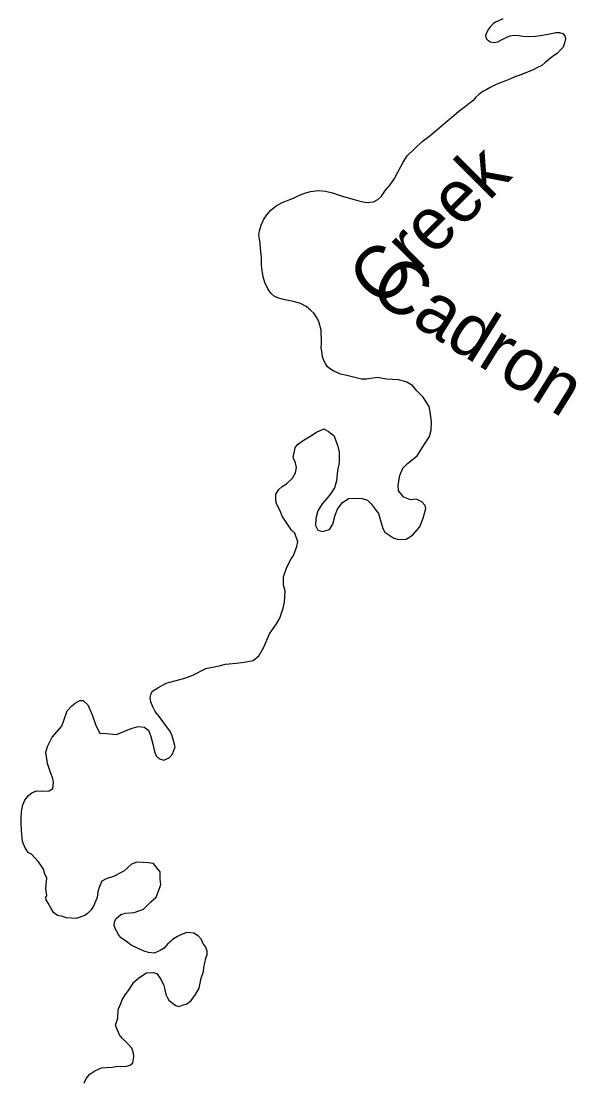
# Model space of a CAD drawing. Extents: x -83719 to 153526, y -11835 to 11446.
# Drawn here: x 1041.8 to 1228, y 837 to 1192.9 of the extents above; entities that cross this region are included whole.
import ezdxf

# ---------------------------------------------------------------- set-up
doc = ezdxf.new("R2010")
doc.units = 0
doc.layers.add('Level 2', color=7, linetype='Continuous')
doc.layers.add('Level 9', color=7, linetype='Continuous')

msp = doc.modelspace()

# ---------------------------------------------------------------- linework, layer by layer
at = {"layer": 'Level 2'}
for points in [[(1200.79, 1192.54), (1199.97, 1191.95), (1199.09, 1191.1), (1198.35, 1190.21), (1197.67, 1188.96), (1197.39, 1188.08), (1197.58, 1187.11), (1198.17, 1186.46), (1199.11, 1185.98), (1200.32, 1185.77), (1201.52, 1186), (1202.93, 1186.77), (1204.36, 1187.41), (1205.68, 1187.91), (1206.91, 1188.14), (1208.61, 1188.08), (1209.89, 1187.87), (1211.89, 1187.72), (1214.16, 1187.87), (1215.69, 1188.04), (1217.69, 1188.39), (1219.55, 1188.77), (1220.98, 1189.04), (1222.24, 1189.1), (1223.29, 1188.73), (1223.94, 1187.91), (1224.23, 1186.91), (1223.9, 1185.5), (1223.36, 1184.18), (1222.48, 1183.32), (1221.48, 1182.13), (1219.77, 1180.92), (1217.25, 1178.88), (1216.23, 1178.02), (1214.78, 1177.29), (1213.33, 1176.52), (1209.26, 1174.88), (1207.24, 1174.17), (1205.49, 1173.46), (1203.91, 1172.72), (1201.99, 1172.04), (1200.56, 1171.47), (1199.15, 1170.7), (1197.83, 1170), (1196.51, 1169.33), (1195.13, 1168.33), (1194.15, 1167.37), (1193.21, 1166.28), (1192.55, 1165.73), (1191.57, 1165.1)], [(1200.79, 1192.54), (1199.97, 1191.95), (1199.09, 1191.1), (1198.35, 1190.21), (1197.67, 1188.96), (1197.39, 1188.08), (1197.58, 1187.11), (1198.17, 1186.46), (1199.11, 1185.98), (1200.32, 1185.77), (1201.52, 1186), (1202.93, 1186.77), (1204.36, 1187.41), (1205.68, 1187.91), (1206.91, 1188.14), (1208.61, 1188.08), (1209.89, 1187.87), (1211.89, 1187.72), (1214.16, 1187.87), (1215.69, 1188.04), (1217.69, 1188.39), (1219.55, 1188.77), (1220.98, 1189.04), (1222.24, 1189.1), (1223.29, 1188.73), (1223.94, 1187.91), (1224.23, 1186.91), (1223.9, 1185.5), (1223.36, 1184.18), (1222.48, 1183.32), (1221.48, 1182.13), (1219.77, 1180.92), (1217.25, 1178.88), (1216.23, 1178.02), (1214.78, 1177.29), (1213.33, 1176.52), (1209.26, 1174.88), (1207.24, 1174.17), (1205.49, 1173.46), (1203.91, 1172.72), (1201.99, 1172.04), (1200.56, 1171.47), (1199.15, 1170.7), (1197.83, 1170), (1196.51, 1169.33), (1195.13, 1168.33), (1194.15, 1167.37), (1193.21, 1166.28), (1192.55, 1165.73), (1191.57, 1165.1)], [(1203.17, 1193.63), (1201.52, 1192.83), (1200.79, 1192.54)], [(1203.17, 1193.63), (1201.52, 1192.83), (1200.79, 1192.54)], [(1142.43, 1084.89), (1142.29, 1089.23), (1141.51, 1092.22), (1140.78, 1093.65), (1139.93, 1094.83), (1138.74, 1096.02), (1137.32, 1097.19), (1135.44, 1098.26), (1133.49, 1098.76), (1131.35, 1099.23), (1129.68, 1099.6), (1128.18, 1099.98), (1126.67, 1100.62), (1125.52, 1101.63), (1124.46, 1103.15), (1123.42, 1105.24), (1122.82, 1107.16), (1122.52, 1109.26), (1122.35, 1111.13), (1122.31, 1113.26), (1122.26, 1114.6), (1122.02, 1116.73), (1121.89, 1118.3), (1121.6, 1119.86), (1121.47, 1121.26), (1121.62, 1122.6), (1122.22, 1124.45), (1123.02, 1126.3), (1124.12, 1127.99), (1125.46, 1129.48), (1127.2, 1131.01), (1129.28, 1132.12), (1131.56, 1132.99), (1133.45, 1133.79), (1135.1, 1134.55), (1136.89, 1135.19), (1138.74, 1135.72), (1141.44, 1136.1), (1143.81, 1135.87), (1146.08, 1135.28), (1148.39, 1134.55), (1150.6, 1133.82), (1153.32, 1133.06), (1155.69, 1132.47), (1157.73, 1132.14), (1159.86, 1132.31), (1161.28, 1133.07), (1162.49, 1134.16), (1163.86, 1136.18), (1165.39, 1138.04), (1166.85, 1140.17), (1168.01, 1142.3), (1169.75, 1145.63), (1171.15, 1147.76), (1176.13, 1152.55), (1178.86, 1154.54), (1181.72, 1156.96), (1184.11, 1159), (1185.98, 1160.6), (1188.48, 1162.75), (1191.57, 1165.1)], [(1142.43, 1084.89), (1142.29, 1089.23), (1141.51, 1092.22), (1140.78, 1093.65), (1139.93, 1094.83), (1138.74, 1096.02), (1137.32, 1097.19), (1135.44, 1098.26), (1133.49, 1098.76), (1131.35, 1099.23), (1129.68, 1099.6), (1128.18, 1099.98), (1126.67, 1100.62), (1125.52, 1101.63), (1124.46, 1103.15), (1123.42, 1105.24), (1122.82, 1107.16), (1122.52, 1109.26), (1122.35, 1111.13), (1122.31, 1113.26), (1122.26, 1114.6), (1122.02, 1116.73), (1121.89, 1118.3), (1121.6, 1119.86), (1121.47, 1121.26), (1121.62, 1122.6), (1122.22, 1124.45), (1123.02, 1126.3), (1124.12, 1127.99), (1125.46, 1129.48), (1127.2, 1131.01), (1129.28, 1132.12), (1131.56, 1132.99), (1133.45, 1133.79), (1135.1, 1134.55), (1136.89, 1135.19), (1138.74, 1135.72), (1141.44, 1136.1), (1143.81, 1135.87), (1146.08, 1135.28), (1148.39, 1134.55), (1150.6, 1133.82), (1153.32, 1133.06), (1155.69, 1132.47), (1157.73, 1132.14), (1159.86, 1132.31), (1161.28, 1133.07), (1162.49, 1134.16), (1163.86, 1136.18), (1165.39, 1138.04), (1166.85, 1140.17), (1168.01, 1142.3), (1169.75, 1145.63), (1171.15, 1147.76), (1176.13, 1152.55), (1178.86, 1154.54), (1181.72, 1156.96), (1184.11, 1159), (1185.98, 1160.6), (1188.48, 1162.75), (1191.57, 1165.1)], [(1168.24, 1035.43), (1168.14, 1037.33), (1168.63, 1040.61), (1169.72, 1043.03), (1171.27, 1044.56), (1174.46, 1047.14), (1176.97, 1051.02), (1178.66, 1053.65), (1179.13, 1055.73), (1179.32, 1058.47), (1178.95, 1061.27), (1178.51, 1063.73), (1176.5, 1066.77), (1174.43, 1068.98), (1172.9, 1070.76), (1170.79, 1071.93), (1168.18, 1072.62), (1164.24, 1072.86), (1161.03, 1073.38), (1157.64, 1072.86), (1155.84, 1072.84), (1152.67, 1073.66), (1150.93, 1074.06), (1148.75, 1074.56), (1146.61, 1075.5), (1145.46, 1076.22), (1144.45, 1076.97), (1143.73, 1078.16), (1143.19, 1079.09), (1142.8, 1080.32), (1142.5, 1082.28), (1142.29, 1083.35), (1142.43, 1084.89)], [(1168.24, 1035.43), (1168.14, 1037.33), (1168.63, 1040.61), (1169.72, 1043.03), (1171.27, 1044.56), (1174.46, 1047.14), (1176.97, 1051.02), (1178.66, 1053.65), (1179.13, 1055.73), (1179.32, 1058.47), (1178.95, 1061.27), (1178.51, 1063.73), (1176.5, 1066.77), (1174.43, 1068.98), (1172.9, 1070.76), (1170.79, 1071.93), (1168.18, 1072.62), (1164.24, 1072.86), (1161.03, 1073.38), (1157.64, 1072.86), (1155.84, 1072.84), (1152.67, 1073.66), (1150.93, 1074.06), (1148.75, 1074.56), (1146.61, 1075.5), (1145.46, 1076.22), (1144.45, 1076.97), (1143.73, 1078.16), (1143.19, 1079.09), (1142.8, 1080.32), (1142.5, 1082.28), (1142.29, 1083.35), (1142.43, 1084.89)], [(1090.59, 956.27), (1089.5, 957.76), (1088.51, 959.21), (1086.68, 961.42), (1086.3, 962.08), (1085.92, 962.98), (1085.26, 964.74), (1084.97, 966.17), (1085.35, 967.45), (1085.77, 968.22), (1087.62, 969.42), (1090.4, 971), (1096.6, 972.66), (1099.32, 973.67), (1103.69, 975.81), (1108.11, 976.81), (1110.3, 977.31), (1113.86, 977.66), (1116.55, 977.94), (1119.58, 978.52), (1121.39, 980.15), (1123.07, 983.01), (1125.04, 987.49), (1127.36, 990.86), (1128.43, 992.78), (1129.58, 996.07), (1130.08, 998.15), (1130.25, 1001.89), (1129.66, 1003.82), (1129.65, 1006.56), (1130.77, 1009.78), (1132.23, 1012.61), (1132.95, 1013.48), (1134.16, 1016.78), (1134.54, 1018.35), (1133.46, 1021.24), (1132.41, 1022.26), (1130.84, 1024.64), (1129.28, 1026.88), (1128.55, 1028.68), (1127.45, 1030.8), (1127.07, 1032.06), (1127.17, 1034.27), (1128.18, 1035.92), (1129.23, 1036.87), (1130.75, 1037.76), (1132.75, 1039.63), (1133.69, 1041.44), (1134.1, 1043.25), (1133.71, 1044.78), (1132.98, 1046.61), (1133.56, 1049.82), (1134.38, 1051), (1136.59, 1052.47), (1138.8, 1053.91), (1140.75, 1055.11), (1143.23, 1056.18), (1144.81, 1055.27), (1146.56, 1054), (1147.81, 1050.78), (1148.35, 1048.41), (1148.3, 1044.97), (1147.81, 1042.26), (1147.46, 1038.75), (1146.8, 1036.44), (1145.53, 1034.48), (1144.25, 1032.86), (1142.61, 1031.03), (1141.25, 1028.7), (1140.49, 1026.19), (1140.42, 1023.78), (1141.25, 1022.19), (1142.72, 1021.78), (1145.07, 1022.49), (1146.18, 1024.27), (1147, 1027.26), (1147.74, 1029.3), (1149.34, 1031.37), (1151.48, 1032.8), (1154.11, 1032.94), (1156.08, 1032.87), (1157.85, 1032.33), (1159.04, 1031.01), (1160.77, 1028.84), (1161.49, 1027.81), (1163.03, 1022.83), (1163.65, 1021.57), (1166.65, 1019.58), (1168.32, 1019.1), (1170.85, 1019.27), (1172.93, 1020.51), (1175.42, 1023.35), (1176.54, 1026.21), (1177.05, 1028.22), (1177.43, 1029.49), (1177.21, 1030.52), (1176.06, 1031.74), (1174.25, 1032.65), (1172.22, 1032.38), (1169.97, 1033.35), (1168.24, 1035.43)], [(1090.59, 956.27), (1089.5, 957.76), (1088.51, 959.21), (1086.68, 961.42), (1086.3, 962.08), (1085.92, 962.98), (1085.26, 964.74), (1084.97, 966.17), (1085.35, 967.45), (1085.77, 968.22), (1087.62, 969.42), (1090.4, 971), (1096.6, 972.66), (1099.32, 973.67), (1103.69, 975.81), (1108.11, 976.81), (1110.3, 977.31), (1113.86, 977.66), (1116.55, 977.94), (1119.58, 978.52), (1121.39, 980.15), (1123.07, 983.01), (1125.04, 987.49), (1127.36, 990.86), (1128.43, 992.78), (1129.58, 996.07), (1130.08, 998.15), (1130.25, 1001.89), (1129.66, 1003.82), (1129.65, 1006.56), (1130.77, 1009.78), (1132.23, 1012.61), (1132.95, 1013.48), (1134.16, 1016.78), (1134.54, 1018.35), (1133.46, 1021.24), (1132.41, 1022.26), (1130.84, 1024.64), (1129.28, 1026.88), (1128.55, 1028.68), (1127.45, 1030.8), (1127.07, 1032.06), (1127.17, 1034.27), (1128.18, 1035.92), (1129.23, 1036.87), (1130.75, 1037.76), (1132.75, 1039.63), (1133.69, 1041.44), (1134.1, 1043.25), (1133.71, 1044.78), (1132.98, 1046.61), (1133.56, 1049.82), (1134.38, 1051), (1136.59, 1052.47), (1138.8, 1053.91), (1140.75, 1055.11), (1143.23, 1056.18), (1144.81, 1055.27), (1146.56, 1054), (1147.81, 1050.78), (1148.35, 1048.41), (1148.3, 1044.97), (1147.81, 1042.26), (1147.46, 1038.75), (1146.8, 1036.44), (1145.53, 1034.48), (1144.25, 1032.86), (1142.61, 1031.03), (1141.25, 1028.7), (1140.49, 1026.19), (1140.42, 1023.78), (1141.25, 1022.19), (1142.72, 1021.78), (1145.07, 1022.49), (1146.18, 1024.27), (1147, 1027.26), (1147.74, 1029.3), (1149.34, 1031.37), (1151.48, 1032.8), (1154.11, 1032.94), (1156.08, 1032.87), (1157.85, 1032.33), (1159.04, 1031.01), (1160.77, 1028.84), (1161.49, 1027.81), (1163.03, 1022.83), (1163.65, 1021.57), (1166.65, 1019.58), (1168.32, 1019.1), (1170.85, 1019.27), (1172.93, 1020.51), (1175.42, 1023.35), (1176.54, 1026.21), (1177.05, 1028.22), (1177.43, 1029.49), (1177.21, 1030.52), (1176.06, 1031.74), (1174.25, 1032.65), (1172.22, 1032.38), (1169.97, 1033.35), (1168.24, 1035.43)], [(1073.05, 890.83), (1073.53, 891.93), (1075.21, 893.43), (1076.67, 893.79), (1079.63, 894.06), (1082.74, 895.18), (1085.27, 897.59), (1087.05, 899.15), (1088.3, 902.41), (1088.62, 903.45), (1088.39, 905.22), (1088.32, 907.69), (1087.33, 908.97), (1086.08, 910.53), (1084.38, 910.77), (1082.61, 910.84), (1080.54, 910.94), (1078.72, 910.28), (1076.22, 907.97), (1072.71, 906.15), (1070.26, 905.34), (1068.81, 904.58), (1067.97, 902.74), (1067.49, 901.03), (1067.26, 899.08), (1066, 896.16), (1065.19, 894.98), (1063.97, 893.73), (1063.15, 893.08), (1060.26, 892.1), (1056.96, 892.28), (1055.69, 892.7), (1053.92, 893.1), (1052.63, 894.12), (1051.85, 895.41), (1050.85, 897.23), (1050.17, 898.32), (1050.02, 899.29), (1050.35, 899.66), (1050.01, 902.16), (1050.43, 905.71), (1049.71, 906.86), (1049.22, 908.56), (1048.4, 909.92), (1047.61, 911.01), (1045.24, 913.57), (1044.17, 914.22), (1043.04, 916.01), (1042.25, 917.9), (1041.86, 921.5), (1041.82, 923.91), (1041.8, 925.47), (1041.93, 927.95), (1042.36, 930.19), (1043.04, 931.74), (1044.18, 933.29), (1045.33, 934.14), (1046.92, 934.8), (1048.92, 934.73), (1051.15, 934.9), (1052.34, 935.65), (1052.64, 937.63), (1052.36, 938.99), (1051.59, 941.05), (1050.65, 944.01), (1050.36, 945.54), (1050.09, 947.71), (1050.56, 949.72), (1052.12, 952.81), (1055.36, 956.5), (1056.16, 958.82), (1057.18, 961.67), (1058.79, 963.4), (1059.91, 964.28), (1061.49, 965.14), (1062.59, 965.13), (1064.08, 963.65), (1065.57, 960.33), (1066.79, 956.74), (1068.09, 954.23), (1070.32, 954.09), (1073.73, 953.74), (1078.6, 955.72), (1080.99, 956.46), (1083.09, 956.22), (1083.93, 955.57), (1084.44, 955.18), (1085.24, 953.05), (1085.91, 950.46), (1086.41, 948.09), (1087, 946.53), (1088.15, 945.55), (1089.59, 945.17), (1091.41, 945.87), (1092.43, 947.02), (1092.91, 948.36), (1093.39, 949.64), (1092.99, 951.33), (1092.29, 953.63), (1091.5, 955.08), (1090.59, 956.27)], [(1073.05, 890.83), (1073.53, 891.93), (1075.21, 893.43), (1076.67, 893.79), (1079.63, 894.06), (1082.74, 895.18), (1085.27, 897.59), (1087.05, 899.15), (1088.3, 902.41), (1088.62, 903.45), (1088.39, 905.22), (1088.32, 907.69), (1087.33, 908.97), (1086.08, 910.53), (1084.38, 910.77), (1082.61, 910.84), (1080.54, 910.94), (1078.72, 910.28), (1076.22, 907.97), (1072.71, 906.15), (1070.26, 905.34), (1068.81, 904.58), (1067.97, 902.74), (1067.49, 901.03), (1067.26, 899.08), (1066, 896.16), (1065.19, 894.98), (1063.97, 893.73), (1063.15, 893.08), (1060.26, 892.1), (1056.96, 892.28), (1055.69, 892.7), (1053.92, 893.1), (1052.63, 894.12), (1051.85, 895.41), (1050.85, 897.23), (1050.17, 898.32), (1050.02, 899.29), (1050.35, 899.66), (1050.01, 902.16), (1050.43, 905.71), (1049.71, 906.86), (1049.22, 908.56), (1048.4, 909.92), (1047.61, 911.01), (1045.24, 913.57), (1044.17, 914.22), (1043.04, 916.01), (1042.25, 917.9), (1041.86, 921.5), (1041.82, 923.91), (1041.8, 925.47), (1041.93, 927.95), (1042.36, 930.19), (1043.04, 931.74), (1044.18, 933.29), (1045.33, 934.14), (1046.92, 934.8), (1048.92, 934.73), (1051.15, 934.9), (1052.34, 935.65), (1052.64, 937.63), (1052.36, 938.99), (1051.59, 941.05), (1050.65, 944.01), (1050.36, 945.54), (1050.09, 947.71), (1050.56, 949.72), (1052.12, 952.81), (1055.36, 956.5), (1056.16, 958.82), (1057.18, 961.67), (1058.79, 963.4), (1059.91, 964.28), (1061.49, 965.14), (1062.59, 965.13), (1064.08, 963.65), (1065.57, 960.33), (1066.79, 956.74), (1068.09, 954.23), (1070.32, 954.09), (1073.73, 953.74), (1078.6, 955.72), (1080.99, 956.46), (1083.09, 956.22), (1083.93, 955.57), (1084.44, 955.18), (1085.24, 953.05), (1085.91, 950.46), (1086.41, 948.09), (1087, 946.53), (1088.15, 945.55), (1089.59, 945.17), (1091.41, 945.87), (1092.43, 947.02), (1092.91, 948.36), (1093.39, 949.64), (1092.99, 951.33), (1092.29, 953.63), (1091.5, 955.08), (1090.59, 956.27)], [(1062.9, 836.81), (1063.57, 838.46), (1064.75, 839.88), (1066.43, 841.01), (1067.72, 841.56), (1068.68, 841.94), (1070.22, 842.1), (1072.25, 842.2), (1074.17, 842.59), (1076.77, 842.47), (1078.3, 842.86), (1079.16, 843.64), (1079.53, 845.65), (1079.41, 846.95), (1078.82, 848.54), (1077.8, 849.76), (1075.77, 851.77), (1075.09, 852.56), (1074.68, 853.02), (1074.34, 853.78), (1073.68, 855.37), (1073.43, 856.27), (1074.16, 858.65), (1074.32, 861.56), (1075.12, 863.51), (1075.64, 864.79), (1076.68, 866.47), (1078.05, 868.33), (1079.42, 870.59), (1081.19, 872.18), (1083.83, 873.86), (1086.06, 873.96), (1087.27, 873.58), (1088.67, 871.5), (1089.6, 869.57), (1089.78, 868.68), (1090.21, 866.58), (1090.82, 865.45), (1091.27, 864.73), (1092.52, 863.71), (1093.56, 862.89), (1094.77, 862.58), (1095.79, 862.96), (1097.25, 863.41), (1098.74, 864.61), (1100.2, 866.63), (1101.41, 868.65), (1102.06, 872.04), (1102.92, 874.32), (1103.03, 875.62), (1103.62, 878.7), (1104.07, 879.95), (1104.09, 881.08), (1103.67, 882.41), (1102.71, 883.83), (1102.23, 885.03), (1101.18, 886.15), (1099.66, 887.13), (1097.26, 887.32), (1095.5, 886.69), (1094.18, 886.07), (1092.53, 885.01), (1091.61, 884.13), (1090.85, 883.48), (1089.67, 882.13), (1088.35, 881.31), (1086.37, 880.38), (1084.46, 880.68), (1082.99, 881.06), (1080.77, 882.16), (1078.63, 883.13), (1077.51, 883.98), (1075.26, 885.52), (1074.55, 886.44), (1073.86, 887.67), (1073.28, 888.73), (1072.96, 889.76), (1073.05, 890.83)], [(1062.9, 836.81), (1063.57, 838.46), (1064.75, 839.88), (1066.43, 841.01), (1067.72, 841.56), (1068.68, 841.94), (1070.22, 842.1), (1072.25, 842.2), (1074.17, 842.59), (1076.77, 842.47), (1078.3, 842.86), (1079.16, 843.64), (1079.53, 845.65), (1079.41, 846.95), (1078.82, 848.54), (1077.8, 849.76), (1075.77, 851.77), (1075.09, 852.56), (1074.68, 853.02), (1074.34, 853.78), (1073.68, 855.37), (1073.43, 856.27), (1074.16, 858.65), (1074.32, 861.56), (1075.12, 863.51), (1075.64, 864.79), (1076.68, 866.47), (1078.05, 868.33), (1079.42, 870.59), (1081.19, 872.18), (1083.83, 873.86), (1086.06, 873.96), (1087.27, 873.58), (1088.67, 871.5), (1089.6, 869.57), (1089.78, 868.68), (1090.21, 866.58), (1090.82, 865.45), (1091.27, 864.73), (1092.52, 863.71), (1093.56, 862.89), (1094.77, 862.58), (1095.79, 862.96), (1097.25, 863.41), (1098.74, 864.61), (1100.2, 866.63), (1101.41, 868.65), (1102.06, 872.04), (1102.92, 874.32), (1103.03, 875.62), (1103.62, 878.7), (1104.07, 879.95), (1104.09, 881.08), (1103.67, 882.41), (1102.71, 883.83), (1102.23, 885.03), (1101.18, 886.15), (1099.66, 887.13), (1097.26, 887.32), (1095.5, 886.69), (1094.18, 886.07), (1092.53, 885.01), (1091.61, 884.13), (1090.85, 883.48), (1089.67, 882.13), (1088.35, 881.31), (1086.37, 880.38), (1084.46, 880.68), (1082.99, 881.06), (1080.77, 882.16), (1078.63, 883.13), (1077.51, 883.98), (1075.26, 885.52), (1074.55, 886.44), (1073.86, 887.67), (1073.28, 888.73), (1072.96, 889.76), (1073.05, 890.83)]]:
    msp.add_lwpolyline(points, dxfattribs=at)

# ---------------------------------------------------------------- texts
at = {"layer": 'Level 9'}
for s, rotation, p in [('Creek', 45, (1162.36, 1096.21)), ('Cadron', 328, (1157.68, 1100.69))]:
    msp.add_text(s, height=17.6, rotation=rotation, dxfattribs=at).set_placement(p)

doc.saveas('drawing.dxf')
